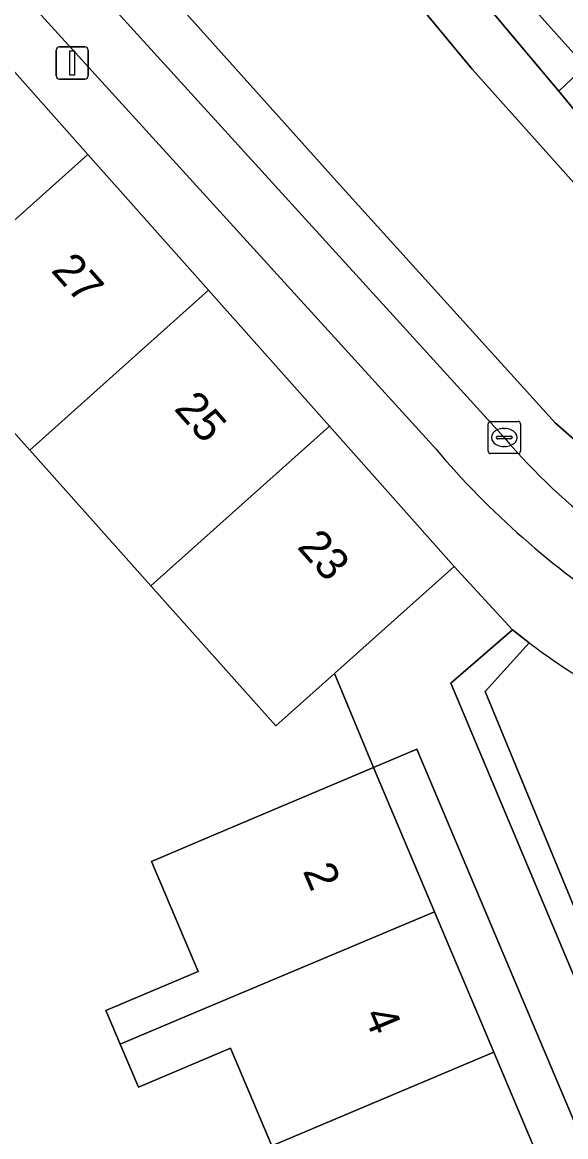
# Model space of a CAD drawing. Extents: x 162172 to 163187, y 382874 to 383685.
# Drawn here: x 162745.12 to 162762, y 383246.25 to 383280.9 of the extents above; entities that cross this region are included whole.
import ezdxf

# ---------------------------------------------------------------- set-up
doc = ezdxf.new("R2010")
doc.units = 0
for name, color, linetype in [('IMGEO_Erf', 7, 'Continuous'), ('IMGEO_Groenvoorziening', 7, 'Continuous'), ('IMGEO_Haag', 7, 'Continuous'), ('IMGEO_Kolk', 7, 'Continuous'), ('IMGEO_Lichtmast', 7, 'Continuous'), ('IMGEO_Pand', 7, 'Continuous'), ('IMGEO_Pand_nummerreeks', 7, 'Continuous'), ('IMGEO_Parkeervlak_open', 7, 'Continuous'), ('IMGEO_Rijbaan_lokaal_gesloten', 7, 'Continuous'), ('IMGEO_Voetpad_open', 7, 'Continuous')]:
    doc.layers.add(name, color=color, linetype=linetype)

msp = doc.modelspace()

# ---------------------------------------------------------------- linework, layer by layer
at = {"layer": 'IMGEO_Erf'}
msp.add_lwpolyline([(162752.872, 383245.962), (162751.589, 383248.998), (162748.729, 383247.79), (162748.166, 383249.121), (162747.794, 383250), (162747.721, 383250.174), (162750.581, 383251.382), (162749.134, 383254.803), (162751.426, 383255.781), (162756.031, 383257.726), (162754.819, 383260.648), (162753.001, 383259.02), (162749.114, 383263.373), (162745.351, 383267.588), (162741.588, 383271.802)], dxfattribs=at)
at = {"layer": 'IMGEO_Groenvoorziening'}
msp.add_lwpolyline([(162759.506, 383260.09), (162760.869, 383261.604), (162760.352, 383262.006), (162758.434, 383260.348), (162762.291, 383251.176), (162763.217, 383251.068)], close=True, dxfattribs=at)
msp.add_lwpolyline([(162760.869, 383261.604), (162759.506, 383260.09), (162763.217, 383251.068), (162778, 383249.343), (162777.789, 383250.819), (162777.082, 383250.77), (162776.18, 383256.197)], dxfattribs=at)
msp.add_arc((162774.808, 383280.062), 23.13, 232.9407, 238.4312, dxfattribs=at)
at = {"layer": 'IMGEO_Haag'}
msp.add_lwpolyline([(162759.506, 383260.09), (162760.869, 383261.604), (162760.352, 383262.006), (162758.434, 383260.348), (162762.291, 383251.176), (162763.217, 383251.068)], close=True, dxfattribs=at)
at = {"layer": 'IMGEO_Kolk'}
for p, q in [((162759.594, 383267.561), (162759.594, 383268.413)), ((162759.669, 383268.487), (162760.521, 383268.487)), ((162760.595, 383268.413), (162760.595, 383267.561)), ((162759.853, 383267.981), (162759.853, 383267.993)), ((162759.896, 383268.03), (162760.294, 383268.03)), ((162760.082, 383268.267), (162760.107, 383268.267)), ((162760.337, 383267.993), (162760.337, 383267.981)), ((162760.291, 383267.944), (162759.893, 383267.944)), ((162760.105, 383267.707), (162760.08, 383267.707)), ((162760.521, 383267.487), (162759.669, 383267.487))]:
    msp.add_line(p, q, dxfattribs=at)
for points in [[(162759.594, 383267.561), (162759.594, 383268.413)], [(162759.669, 383268.487), (162760.521, 383268.487)], [(162760.595, 383268.413), (162760.595, 383267.561)], [(162760.521, 383267.487), (162759.669, 383267.487)]]:
    msp.add_lwpolyline(points, dxfattribs=at)
for centre, radius, start, end in [((162759.671, 383268.411), 0.0765, 91.552, 178.448), ((162759.671, 383268.411), 0.0765, 91.552, 178.448), ((162760.519, 383268.411), 0.0765, 1.552, 88.448), ((162760.519, 383268.411), 0.0765, 1.552, 88.448), ((162759.893, 383267.99), 0.0403, 85.8775, 175.7526), ((162759.89, 383267.98), 0.0366, 178.938, 274.7102), ((162760.294, 383267.987), 0.043, 264.8664, 352.4533), ((162760.298, 383267.992), 0.0386, 1.7309, 96.639), ((162759.671, 383267.563), 0.0765, 181.552, 268.448), ((162759.671, 383267.563), 0.0765, 181.552, 268.448), ((162760.519, 383267.563), 0.0765, 271.552, 358.448), ((162760.519, 383267.563), 0.0765, 271.552, 358.448)]:
    msp.add_arc(centre, radius, start, end, dxfattribs=at)
for centre, major_axis, ratio, start_param, end_param in [((162760.081, 383267.987), (-0.387, 0.002), 0.722429, 4.712389, 7.853982), ((162760.106, 383267.987), (-0.39, 0.002), 0.717154, 1.570796, 4.712389)]:
    msp.add_ellipse(centre, major_axis=major_axis, ratio=ratio, start_param=start_param, end_param=end_param, dxfattribs=at)
at = {"layer": 'IMGEO_Lichtmast'}
for p, q in [((162746.274, 383280.132), (162747.064, 383280.132)), ((162747.064, 383280.132), (162746.274, 383280.132)), ((162746.174, 383279.232), (162746.174, 383280.032)), ((162746.174, 383280.032), (162746.174, 383279.232)), ((162747.164, 383280.032), (162747.164, 383279.232)), ((162747.164, 383279.232), (162747.164, 383280.032)), ((162747.064, 383279.132), (162746.274, 383279.132)), ((162746.274, 383279.132), (162747.064, 383279.132))]:
    msp.add_line(p, q, dxfattribs=at)
msp.add_lwpolyline([(162746.594, 383280.007), (162746.744, 383280.007), (162746.744, 383279.257), (162746.594, 383279.257), (162746.594, 383280.007)], dxfattribs=at)
for centre, start, end in [((162746.274, 383280.032), 90, 180), ((162746.274, 383280.032), 90, 180), ((162747.064, 383280.032), 0, 90), ((162747.064, 383280.032), 360, 90), ((162746.274, 383279.232), 180, 270), ((162746.274, 383279.232), 180, 270), ((162747.064, 383279.232), 270, 0), ((162747.064, 383279.232), 270, 0)]:
    msp.add_arc(centre, 0.1, start, end, dxfattribs=at)
at = {"layer": 'IMGEO_Pand'}
for points in [[(162741.588, 383271.802), (162747.157, 383276.787), (162743.256, 383281.175), (162737.684, 383276.174)], [(162741.588, 383271.802), (162745.351, 383267.588), (162750.911, 383272.564), (162747.157, 383276.787)], [(162750.911, 383272.564), (162745.351, 383267.588), (162749.114, 383263.373), (162754.665, 383268.341)], [(162749.114, 383263.373), (162753.001, 383259.02), (162754.819, 383260.648), (162758.542, 383263.98), (162754.665, 383268.341)], [(162748.166, 383249.121), (162750.248, 383250), (162757.924, 383253.24), (162756.031, 383257.726), (162751.426, 383255.781), (162749.134, 383254.803), (162750.581, 383251.382), (162747.721, 383250.174), (162747.794, 383250)], [(162759.767, 383248.873), (162759.291, 383250), (162757.924, 383253.24), (162750.248, 383250), (162748.166, 383249.121), (162748.729, 383247.79), (162751.589, 383248.998), (162752.872, 383245.962)], [(162761.609, 383244.506), (162759.767, 383248.873), (162752.872, 383245.962), (162752.916, 383245.858), (162748.372, 383243.936), (162750.215, 383239.58), (162751.898, 383240.292), (162751.857, 383240.39)]]:
    msp.add_lwpolyline(points, close=True, dxfattribs=at)
at = {"layer": 'IMGEO_Parkeervlak_open'}
for points in [[(162760.092, 383267.987), (162740, 383290.082)], [(162740.333, 383288.762), (162740.16, 383287.779), (162740.227, 383287.341), (162740.364, 383287.014), (162744.557, 383282.397), (162757.964, 383267.633)]]:
    msp.add_lwpolyline(points, dxfattribs=at)
for centre, radius, start, end in [((162774.962, 383280.584), 19.489, 220.2704, 245.8677), ((162778.346, 383284.887), 26.704, 220.2484, 236.916)]:
    msp.add_arc(centre, radius, start, end, dxfattribs=at)
at = {"layer": 'IMGEO_Rijbaan_lokaal_gesloten'}
for points in [[(162764.755, 383275.151), (162761.794, 383278.753), (162758.744, 383282.396), (162753.002, 383289.276), (162752.368, 383290.032), (162745.317, 383298.452), (162743.62, 383300.396), (162742.822, 383301.373), (162739.115, 383305.106), (162735.31, 383308.223), (162732.129, 383310.603), (162729.77, 383312.306), (162725.719, 383314.958), (162722.831, 383316.619)], [(162736.393, 383293.768), (162737.005, 383293.122), (162740, 383290.082), (162760.092, 383267.987)], [(162902.89, 383283.254), (162860.673, 383277.644), (162837.383, 383274.682), (162792.751, 383269.305), (162780.522, 383267.902), (162777.64, 383267.669), (162775.303, 383267.747), (162773.512, 383268.136), (162770.629, 383268.838), (162768.371, 383269.773), (162766.423, 383271.253), (162759.102, 383279.436), (162751.245, 383288.934)], [(162751.245, 383288.934), (162759.102, 383279.436), (162766.423, 383271.253), (162768.371, 383269.773), (162770.629, 383268.838), (162773.512, 383268.136), (162775.303, 383267.747), (162777.64, 383267.669), (162780.522, 383267.902), (162792.751, 383269.305), (162837.383, 383274.682), (162860.673, 383277.644), (162902.89, 383283.254)], [(162746.988, 383284.773), (162754.973, 383275.848), (162761.671, 383268.445), (162764.865, 383265.64), (162770.006, 383263.146), (162774.835, 383262.367), (162778.262, 383262.289), (162808.407, 383266.029), (162835.747, 383269.38), (162863.477, 383272.809), (162911.477, 383279.327), (162911.844, 383279.376), (162920.076, 383280.478), (162919.326, 383285.358)], [(162927.187, 383281.43), (162920.076, 383280.478), (162911.844, 383279.376), (162911.477, 383279.327), (162863.477, 383272.809), (162835.747, 383269.38), (162808.407, 383266.029), (162778.262, 383262.289), (162774.835, 383262.367), (162770.006, 383263.146), (162764.865, 383265.64), (162761.671, 383268.445), (162754.973, 383275.848), (162746.988, 383284.773)]]:
    msp.add_lwpolyline(points, dxfattribs=at)
msp.add_arc((162774.962, 383280.584), 19.489, 220.2704, 245.8677, dxfattribs=at)
at = {"layer": 'IMGEO_Voetpad_open'}
for points in [[(162743.62, 383300.396), (162745.317, 383298.452), (162752.368, 383290.032), (162753.002, 383289.276), (162758.744, 383282.396), (162759.486, 383283.024), (162762.611, 383279.527), (162761.794, 383278.753), (162764.755, 383275.151)], [(162731.121, 383293.489), (162743.256, 383281.175), (162747.157, 383276.787), (162750.911, 383272.564), (162754.665, 383268.341), (162758.542, 383263.98), (162760.352, 383262.006), (162760.869, 383261.604)], [(162757.964, 383267.633), (162744.557, 383282.397), (162740.364, 383287.014), (162740.227, 383287.341), (162740.16, 383287.779), (162740.333, 383288.762)], [(162764.994, 383244.816), (162764.126, 383246.877), (162763.113, 383249.281), (162763.981, 383249.177), (162778.331, 383247.459), (162778, 383249.343), (162763.217, 383251.068), (162762.291, 383251.176), (162758.434, 383260.348), (162760.352, 383262.006), (162758.542, 383263.98), (162754.819, 383260.648), (162756.031, 383257.726), (162757.374, 383258.3), (162760.88, 383250), (162775.931, 383214.365)]]:
    msp.add_lwpolyline(points, dxfattribs=at)
for points in [[(162761.794, 383278.753), (162762.611, 383279.527), (162759.486, 383283.024), (162758.744, 383282.396)], [(162756.031, 383257.726), (162757.924, 383253.24), (162759.291, 383250), (162759.767, 383248.873), (162761.609, 383244.506), (162763.452, 383240.138), (162765.295, 383235.772), (162767.137, 383231.405), (162768.98, 383227.038), (162770.823, 383222.671), (162772.666, 383218.303), (162774.558, 383213.819), (162775.931, 383214.365), (162760.88, 383250), (162757.374, 383258.3)]]:
    msp.add_lwpolyline(points, close=True, dxfattribs=at)
for centre, radius, start, end in [((162778.346, 383284.887), 26.704, 220.2484, 236.916), ((162774.808, 383280.062), 23.13, 232.9407, 238.4312)]:
    msp.add_arc(centre, radius, start, end, dxfattribs=at)

# ---------------------------------------------------------------- texts
at = {"layer": 'IMGEO_Pand_nummerreeks'}
for s, rotation, p in [('27', 311.6364, (162745.988, 383273.165)), ('25', 311.6364, (162749.809, 383268.866)), ('23', 311.6364, (162753.631, 383264.568)), ('2', 292.8778, (162753.827, 383254.51)), ('4', 292.8811, (162755.716, 383250.035))]:
    msp.add_text(s, height=1, rotation=rotation, dxfattribs=at).set_placement(p)

doc.saveas('drawing.dxf')
